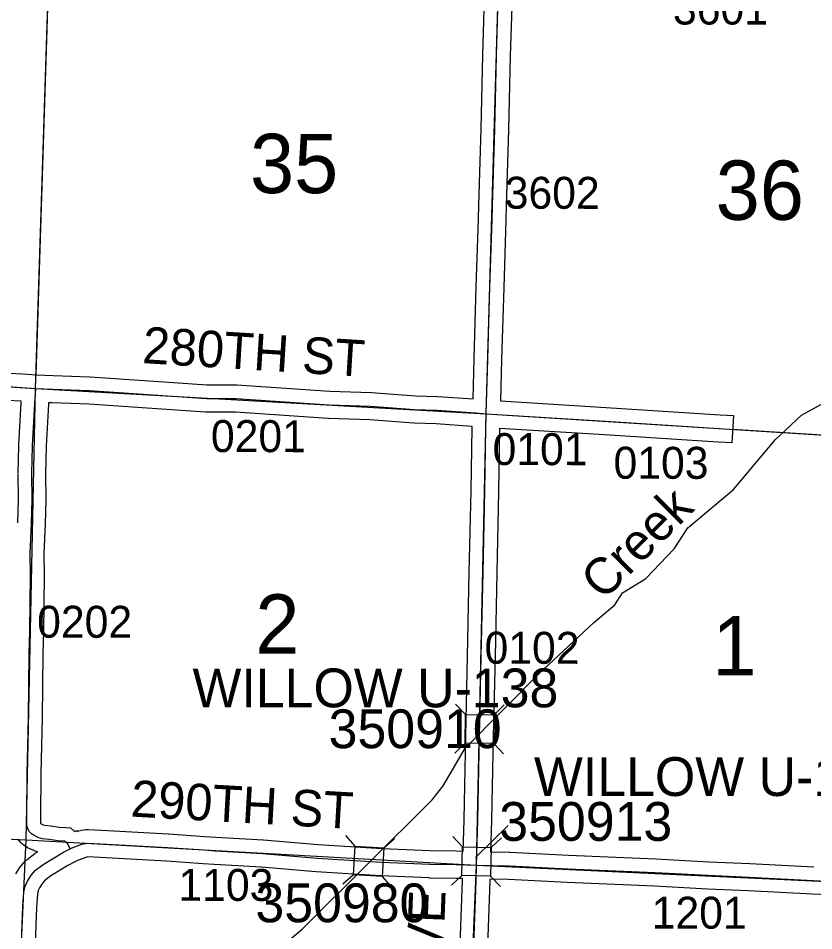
# Model space of a CAD drawing. Extents: x -157.2 to -99.3, y 12.2 to 46.2.
# Drawn here: x -131.046 to -129.302, y 21.423 to 23.422 of the extents above; entities that cross this region are included whole.
import ezdxf

# ---------------------------------------------------------------- set-up
doc = ezdxf.new("R2010")
doc.units = 0
for name, color, linetype in [('tdCoHydroRiver', 7, 'Continuous'), ('tdCoHydroTxtLg', 7, 'Continuous'), ('tdCoSecRdNmbr', 7, 'Continuous'), ('tdCoSecRdTxt', 7, 'Continuous'), ('tdCoSecRteBand', 7, 'Continuous'), ('tdCoSecRteCL', 7, 'Continuous'), ('tdCoSectLine', 7, 'Continuous'), ('tdCoSectLinePart', 7, 'Continuous'), ('tdCoSectNmbr', 7, 'Continuous'), ('tdCoStrucSec', 7, 'Continuous'), ('tdCoStrucSecCoName', 7, 'Continuous'), ('tdCoStrucSecFHWANum', 7, 'Continuous'), ('tdCoSurfEarth', 7, 'Continuous'), ('tdCoSurfGravel', 7, 'Continuous'), ('tdCoTwpBndry', 7, 'Continuous'), ('tdCoTwpBndryShd', 7, 'Continuous')]:
    doc.layers.add(name, color=color, linetype=linetype)

msp = doc.modelspace()

# ---------------------------------------------------------------- linework, layer by layer
at = {"layer": 'tdCoHydroRiver'}
msp.add_lwpolyline([(-130.5335, 21.3332), (-130.4234, 21.4262), (-130.1386, 21.7098), (-130.114, 21.7406), (-130.0658, 21.8229), (-129.9046, 21.9854), (-129.7845, 22.0971), (-129.7375, 22.1367), (-129.7209, 22.1631), (-129.6695, 22.1947), (-129.6076, 22.2592), (-129.5777, 22.3057), (-129.4774, 22.3895), (-129.3857, 22.4989), (-129.3288, 22.5524), (-129.2245, 22.6093)], dxfattribs=at)
at = {"layer": 'tdCoSecRteBand'}
for points in [[(-131.067, 22.6447), (-131.0354, 22.6427), (-131.0354, 22.6428), (-131.0058, 22.6409), (-130.9693, 22.6393), (-130.8887, 22.6364), (-130.8883, 22.6363), (-130.8878, 22.6363), (-130.7056, 22.624), (-130.7055, 22.624), (-130.7055, 22.624), (-130.632, 22.6189), (-130.5684, 22.6186), (-130.5675, 22.6186), (-130.5665, 22.6186), (-130.3628, 22.605), (-130.2723, 22.6018), (-130.2717, 22.6018), (-130.2712, 22.6018), (-130.175, 22.5949), (-130.1266, 22.593), (-130.1262, 22.5929), (-130.1258, 22.5929), (-130.0487, 22.5878), (-130.0464, 22.6761), (-130.0464, 22.6761), (-130.0464, 22.6762), (-130.0415, 22.8338), (-130.0415, 22.8338), (-130.0415, 22.8338), (-130.0368, 22.9818), (-130.0368, 22.9818), (-130.0368, 22.9818), (-130.0358, 23.0124), (-130.0321, 23.1315), (-130.0312, 23.1797), (-130.0312, 23.1798), (-130.0312, 23.1799), (-130.027, 23.3409), (-130.027, 23.341), (-130.027, 23.341), (-130.0225, 23.4923)], [(-129.9625, 23.4907), (-129.967, 23.3393), (-129.9712, 23.1784), (-129.9722, 23.1302), (-129.9722, 23.13), (-129.9722, 23.1298), (-129.9759, 23.0105), (-129.9759, 23.0105), (-129.9759, 23.0104), (-129.9769, 22.9799), (-129.9815, 22.8319), (-129.9865, 22.6744), (-129.9888, 22.5834), (-129.7684, 22.5696), (-129.5072, 22.5532), (-129.4773, 22.5513), (-129.481, 22.4915), (-129.511, 22.4933), (-129.7722, 22.5097), (-129.9904, 22.5234), (-129.9904, 22.5232), (-129.9929, 22.3855), (-129.9929, 22.3854), (-129.9929, 22.3854), (-129.9968, 22.2071), (-130.0005, 22.0227), (-130.0005, 22.0226), (-130.0005, 22.0226), (-130.0042, 21.8485), (-130.0042, 21.8485), (-130.0042, 21.8484), (-130.0077, 21.7023), (-130.0084, 21.6641), (-130.0084, 21.664), (-130.0084, 21.664), (-130.0101, 21.5958), (-129.9691, 21.5949), (-129.9686, 21.5949), (-129.9682, 21.5948), (-129.8394, 21.5882), (-129.6482, 21.5803), (-129.648, 21.5803), (-129.6478, 21.5803), (-129.5318, 21.5741), (-129.4416, 21.5699), (-129.4415, 21.5699), (-129.4415, 21.5699), (-129.3012, 21.5628)], [(-131.046, 22.4244), (-131.0447, 22.486), (-131.0447, 22.4866), (-131.0447, 22.4871), (-131.0395, 22.5801), (-131.0395, 22.5802), (-131.0395, 22.5804), (-131.0393, 22.5829), (-131.0707, 22.5848)], [(-130.07, 21.5972), (-130.0684, 21.6653), (-130.0677, 21.7035), (-130.0677, 21.7036), (-130.0677, 21.7036), (-130.0642, 21.8498), (-130.0605, 22.0239), (-130.0568, 22.2083), (-130.0568, 22.2084), (-130.0568, 22.2084), (-130.0529, 22.3866), (-130.0504, 22.5244), (-130.0504, 22.5245), (-130.0504, 22.5247), (-130.0504, 22.5261), (-130.0503, 22.5272), (-130.0514, 22.5272), (-130.0514, 22.5278), (-130.1294, 22.533), (-130.1779, 22.535), (-130.1783, 22.535), (-130.1788, 22.535), (-130.2749, 22.5419), (-130.3654, 22.5451), (-130.3658, 22.5451), (-130.3663, 22.5451), (-130.5696, 22.5586), (-130.6332, 22.5589), (-130.6342, 22.5589), (-130.6352, 22.5589), (-130.7096, 22.5641), (-130.8914, 22.5764), (-130.9716, 22.5794), (-130.9717, 22.5794), (-130.9717, 22.5794), (-130.9793, 22.5797), (-130.9794, 22.5791), (-130.9795, 22.5791), (-130.9796, 22.5766), (-130.9848, 22.4843), (-130.986, 22.4237), (-130.9852, 22.3674), (-130.9852, 22.3667), (-130.9853, 22.366), (-130.987, 22.3145), (-130.987, 22.3144), (-130.987, 22.3143), (-130.9897, 22.2486), (-130.9889, 22.202), (-130.9889, 22.2016), (-130.9889, 22.2012), (-130.9907, 22.0791), (-130.9907, 22.079), (-130.9907, 22.0789), (-130.9917, 22.0294), (-130.9936, 21.889), (-130.9936, 21.8888), (-130.9936, 21.8887), (-130.9963, 21.7671), (-130.9971, 21.6732), (-130.9971, 21.658), (-130.9952, 21.6569), (-130.991, 21.6549), (-130.9874, 21.654), (-130.9741, 21.6523), (-130.9558, 21.6499), (-130.9417, 21.6489), (-130.9315, 21.6482), (-130.9239, 21.6414), (-130.9225, 21.6402), (-130.9178, 21.6424), (-130.9168, 21.6403), (-130.9164, 21.6405), (-130.9132, 21.6417), (-130.9102, 21.6427), (-130.9072, 21.6432), (-130.8985, 21.6444), (-130.8957, 21.6448), (-130.8928, 21.6447), (-130.8632, 21.6432), (-130.8631, 21.6432), (-130.863, 21.6432), (-130.717, 21.635), (-130.7168, 21.635), (-130.7167, 21.635), (-130.6366, 21.6296), (-130.6123, 21.6281), (-130.5088, 21.622), (-130.5084, 21.6219), (-130.508, 21.6219), (-130.3885, 21.6118), (-130.248, 21.6032), (-130.1427, 21.5983), (-130.0858, 21.5976), (-130.0856, 21.5976), (-130.0855, 21.5976), (-130.07, 21.5972)], [(-131.0469, 22.3166), (-131.0452, 22.3674), (-131.046, 22.4234)], [(-131.051, 21.5476), (-131.0421, 21.5614), (-131.0409, 21.5633), (-131.0394, 21.565), (-131.0305, 21.5751), (-131.0285, 21.5773), (-131.0261, 21.5791), (-131.0096, 21.5917), (-131.0084, 21.5926), (-131.0071, 21.5934), (-131.0028, 21.596), (-131.0082, 21.5974), (-131.0109, 21.5981), (-131.0134, 21.5992), (-131.022, 21.6032), (-131.0239, 21.604), (-131.0256, 21.6051), (-131.033, 21.6098), (-131.0368, 21.6122), (-131.0397, 21.6155), (-131.0444, 21.6209), (-131.0463, 21.6232)], [(-130.0785, 21.353), (-130.0716, 21.5332), (-130.0715, 21.5373), (-130.0867, 21.5376), (-130.144, 21.5383), (-130.1445, 21.5383), (-130.145, 21.5384), (-130.251, 21.5433), (-130.2513, 21.5433), (-130.2515, 21.5433), (-130.3925, 21.552), (-130.3929, 21.552), (-130.3932, 21.552), (-130.5127, 21.5621), (-130.6159, 21.5682), (-130.6159, 21.5682), (-130.6159, 21.5682), (-130.6404, 21.5697), (-130.6405, 21.5697), (-130.6406, 21.5697), (-130.7205, 21.5751), (-130.8663, 21.5833), (-130.8929, 21.5846), (-130.8956, 21.5842), (-130.8958, 21.5841), (-130.9157, 21.5769), (-130.9185, 21.5755), (-130.9372, 21.5659), (-130.9745, 21.5431), (-130.9874, 21.5332), (-130.9928, 21.527), (-130.9992, 21.5171), (-131.002, 21.511), (-131.0036, 21.503), (-131.0061, 21.4738), (-131.011, 21.3377)], [(-129.2036, 21.4982), (-129.3041, 21.5029), (-129.3041, 21.5029), (-129.3042, 21.5029), (-129.4445, 21.51), (-129.5346, 21.5142), (-129.5347, 21.5142), (-129.5348, 21.5142), (-129.6508, 21.5204), (-129.842, 21.5283), (-129.8422, 21.5283), (-129.8423, 21.5283), (-129.9709, 21.5349), (-130.0115, 21.5359), (-130.0115, 21.5359), (-130.0115, 21.5358), (-130.0116, 21.5315), (-130.0116, 21.5313), (-130.0116, 21.5311), (-130.0185, 21.3506)]]:
    msp.add_lwpolyline(points, dxfattribs=at)
at = {"layer": 'tdCoSecRteCL'}
for points in [[(-130.0196, 22.5553), (-130.0165, 22.6753), (-130.0115, 22.8329), (-130.0068, 22.9808), (-130.0059, 23.0114), (-130.0022, 23.1308), (-130.0012, 23.1791), (-129.997, 23.3401), (-129.9925, 23.4916), (-129.9913, 23.5506)], [(-131.9956, 22.6724), (-131.9261, 22.6703), (-131.8195, 22.6611), (-131.8145, 22.6606), (-131.8093, 22.6602), (-131.7202, 22.6525), (-131.5759, 22.6488), (-131.497, 22.6429), (-131.3249, 22.6293), (-131.0689, 22.6148), (-131.0074, 22.6109)], [(-130.9319, 21.6024), (-130.9373, 21.613), (-130.9408, 21.6163), (-130.9438, 21.619), (-130.9588, 21.6201), (-130.978, 21.6225), (-130.993, 21.6245), (-131.0009, 21.6265), (-131.0096, 21.6304), (-131.017, 21.6351), (-131.0216, 21.6405), (-131.0258, 21.6479), (-131.0271, 21.6553), (-131.0271, 21.6733), (-131.0263, 21.7676), (-131.0236, 21.8894), (-131.0216, 22.0299), (-131.0207, 22.0795), (-131.0189, 22.2016), (-131.0197, 22.2489), (-131.017, 22.3155), (-131.0152, 22.3671), (-131.016, 22.4238), (-131.0147, 22.4854), (-131.0096, 22.5784), (-131.0074, 22.6109)], [(-131.0074, 22.6109), (-130.9705, 22.6093), (-130.8898, 22.6064), (-130.7076, 22.5941), (-130.6331, 22.5889), (-130.5685, 22.5886), (-130.3643, 22.5751), (-130.2733, 22.5719), (-130.1767, 22.565), (-130.1278, 22.563), (-130.0427, 22.5573), (-130.0196, 22.5553)], [(-130.0408, 21.5665), (-130.0384, 21.6647), (-130.0377, 21.7029), (-130.0342, 21.8492), (-130.0305, 22.0233), (-130.0268, 22.2077), (-130.0229, 22.386), (-130.0204, 22.5239), (-130.0196, 22.5553)], [(-130.0196, 22.5553), (-129.7703, 22.5397), (-129.5091, 22.5233)], [(-130.9319, 21.6024), (-130.9273, 21.6046), (-130.9061, 21.6123), (-130.9029, 21.6135), (-130.8943, 21.6147), (-130.8647, 21.6132), (-130.7187, 21.6051), (-130.6385, 21.5997), (-130.6141, 21.5982), (-130.5106, 21.592), (-130.3907, 21.5819), (-130.2497, 21.5733), (-130.1436, 21.5683), (-130.0862, 21.5676), (-130.0408, 21.5665)], [(-131.0487, 21.172), (-131.0457, 21.2492), (-131.0425, 21.3023), (-131.041, 21.3387), (-131.0361, 21.4756), (-131.0334, 21.5074), (-131.0307, 21.5203), (-131.0257, 21.5313), (-131.0168, 21.5452), (-131.008, 21.5553), (-130.9914, 21.5678), (-130.9468, 21.5952), (-130.9423, 21.5974), (-130.9319, 21.6024)], [(-130.0825, 20.5684), (-130.0806, 20.6068), (-130.0781, 20.6839), (-130.0705, 20.842), (-130.0668, 20.9535), (-130.0636, 21.0146), (-130.0562, 21.1868), (-130.0485, 21.3518), (-130.0416, 21.5323), (-130.0408, 21.5665)], [(-130.0408, 21.5665), (-129.9698, 21.5649), (-129.8408, 21.5582), (-129.6494, 21.5503), (-129.5333, 21.5442), (-129.443, 21.54), (-129.3027, 21.5328), (-129.2021, 21.5281), (-129.1108, 21.5232), (-129.053, 21.5204)]]:
    msp.add_lwpolyline(points, dxfattribs=at)
at = {"layer": 'tdCoSectLine'}
for points in [[(-131.0078, 22.6109), (-130.9756, 23.6123)], [(-130.02, 22.5553), (-129.9916, 23.5506)], [(-131.9959, 22.6724), (-131.9265, 22.6703), (-131.0078, 22.6109)], [(-131.0286, 21.622), (-131.0078, 22.6109)], [(-131.0078, 22.6109), (-130.02, 22.5553)], [(-130.0412, 21.5665), (-130.02, 22.5553)], [(-130.02, 22.5553), (-129.0347, 22.4935)], [(-132.0185, 21.6687), (-131.0286, 21.622)], [(-131.0741, 20.6295), (-131.0286, 21.622)], [(-131.0286, 21.622), (-130.0412, 21.5665)], [(-130.0828, 20.5684), (-130.0412, 21.5665)], [(-130.0412, 21.5665), (-129.0534, 21.5204)]]:
    msp.add_lwpolyline(points, dxfattribs=at)
at = {"layer": 'tdCoSectLinePart'}
for points in [[(-131.0068, 22.6409), (-130.9765, 23.5827)], [(-129.4795, 22.5214), (-129.0646, 22.4954)], [(-131.0308, 21.5751), (-131.0293, 21.6073)]]:
    msp.add_lwpolyline(points, dxfattribs=at)
at = {"layer": 'tdCoStrucSec'}
for p, q in [((-130.0651, 21.8965), (-130.087, 21.9189)), ((-130.0025, 21.8956), (-129.9801, 21.9174)), ((-130.066, 21.8339), (-130.0884, 21.812)), ((-130.0034, 21.833), (-129.9816, 21.8106)), ((-130.3069, 21.6081), (-130.3276, 21.6316)), ((-130.2444, 21.6043), (-130.221, 21.625)), ((-130.0715, 21.6065), (-130.0931, 21.6292)), ((-130.0089, 21.605), (-129.9863, 21.6266)), ((-130.3107, 21.5456), (-130.3342, 21.5249)), ((-130.2482, 21.5418), (-130.2275, 21.5184)), ((-130.073, 21.5439), (-130.0957, 21.5223)), ((-130.0104, 21.5424), (-129.9888, 21.5198))]:
    msp.add_line(p, q, dxfattribs=at)
for points in [[(-130.066, 21.8339), (-130.0651, 21.8965), (-130.0025, 21.8956), (-130.0034, 21.833)], [(-130.3069, 21.6081), (-130.2444, 21.6043), (-130.2482, 21.5418), (-130.3107, 21.5456)], [(-130.073, 21.5439), (-130.0715, 21.6065), (-130.0089, 21.605), (-130.0104, 21.5424)]]:
    msp.add_lwpolyline(points, close=True, dxfattribs=at)
at = {"layer": 'tdCoStrucSecFHWANum'}
msp.add_line((-129.9713, 21.6534), (-130.0432, 21.5836), dxfattribs=at)
at = {"layer": 'tdCoSurfEarth'}
msp.add_line((-129.7703, 22.5397), (-129.5091, 22.5233), dxfattribs=at)
at = {"layer": 'tdCoSurfGravel'}
for points in [[(-130.0485, 21.3518), (-130.0416, 21.5323), (-130.0408, 21.5665), (-130.0384, 21.6647), (-130.0377, 21.7029), (-130.0342, 21.8492), (-130.0305, 22.0233), (-130.0268, 22.2077), (-130.0229, 22.386), (-130.0204, 22.5239), (-130.0196, 22.5553), (-130.0165, 22.6753), (-130.0115, 22.8329), (-130.0068, 22.9808), (-130.0059, 23.0114), (-130.0022, 23.1308), (-130.0012, 23.1791), (-129.997, 23.3401), (-129.9925, 23.4916)], [(-131.0689, 22.6148), (-131.0074, 22.6109), (-130.9705, 22.6093), (-130.8898, 22.6064), (-130.7076, 22.5941), (-130.6331, 22.5889), (-130.5685, 22.5886), (-130.3643, 22.5751), (-130.2733, 22.5719), (-130.1767, 22.565), (-130.1278, 22.563), (-130.0427, 22.5573), (-130.0196, 22.5553), (-129.7703, 22.5397)], [(-131.041, 21.3387), (-131.0361, 21.4756), (-131.0334, 21.5074), (-131.0307, 21.5203), (-131.0257, 21.5313), (-131.0168, 21.5452), (-131.008, 21.5553), (-130.9914, 21.5678), (-130.9468, 21.5952), (-130.9423, 21.5974), (-130.9319, 21.6024), (-130.9373, 21.613), (-130.9408, 21.6163), (-130.9438, 21.619), (-130.9588, 21.6201), (-130.978, 21.6225), (-130.993, 21.6245), (-131.0009, 21.6265), (-131.0096, 21.6304), (-131.017, 21.6351), (-131.0216, 21.6405), (-131.0258, 21.6479), (-131.0271, 21.6553), (-131.0271, 21.6733), (-131.0263, 21.7676), (-131.0236, 21.8894), (-131.0216, 22.0299), (-131.0207, 22.0795), (-131.0189, 22.2016), (-131.0197, 22.2489), (-131.017, 22.3155), (-131.0152, 22.3671), (-131.016, 22.4238), (-131.0147, 22.4854), (-131.0096, 22.5784), (-131.0074, 22.6109)], [(-130.9319, 21.6024), (-130.9273, 21.6046), (-130.9061, 21.6123), (-130.9029, 21.6135), (-130.8943, 21.6147), (-130.8647, 21.6132), (-130.7187, 21.6051), (-130.6385, 21.5997), (-130.6141, 21.5982), (-130.5106, 21.592), (-130.3907, 21.5819), (-130.2497, 21.5733), (-130.1436, 21.5683), (-130.0862, 21.5676), (-130.0408, 21.5665)], [(-130.0408, 21.5665), (-129.9698, 21.5649), (-129.8408, 21.5582), (-129.6494, 21.5503), (-129.5333, 21.5442), (-129.443, 21.54), (-129.3027, 21.5328), (-129.2021, 21.5281), (-129.1108, 21.5232), (-129.053, 21.5204)]]:
    msp.add_lwpolyline(points, dxfattribs=at)
at = {"layer": 'tdCoTwpBndry'}
msp.add_line((-129.4795, 22.5214), (-129.0646, 22.4954), dxfattribs=at)
at = {"layer": 'tdCoTwpBndryShd'}
msp.add_lwpolyline([(-134.9318, 22.8156), (-134.4557, 22.7924), (-134.4358, 22.7912), (-133.9924, 22.771), (-132.9878, 22.7194), (-131.9959, 22.6724), (-131.9265, 22.6703), (-131.0078, 22.6109), (-130.02, 22.5553), (-129.0347, 22.4935), (-128.0519, 22.4684), (-127.0504, 22.4319), (-126.0513, 22.4068), (-125.5494, 22.3984), (-125.0483, 22.3984), (-124.554, 22.3852)], dxfattribs=at)

# ---------------------------------------------------------------- texts
at = {"layer": 'tdCoHydroTxtLg'}
msp.add_text('Creek', height=0.08, rotation=44.8739, dxfattribs=at).set_placement((-129.7632, 22.1441))
at = {"layer": 'tdCoSecRdNmbr'}
for s, rotation, p in [('3601', 359.9017, (-129.6103, 23.4083)), ('3602', 359.9014, (-129.9793, 23.0047)), ('0201', 359.901, (-130.6234, 22.4716)), ('0101', 359.9016, (-130.0059, 22.4431)), ('0103', 359.9016, (-129.7407, 22.4132)), ('0202', 359.9007, (-131.0044, 22.0649)), ('0102', 359.9015, (-130.0235, 22.0079)), ('1103', 359.901, (-130.6947, 21.4884)), ('1201', 359.9018, (-129.657, 21.4275))]:
    msp.add_text(s, height=0.07, rotation=rotation, dxfattribs=at).set_placement(p)
at = {"layer": 'tdCoSecRdTxt'}
for s, rotation, p in [('280TH ST', 356.4403, (-130.7751, 22.6666)), ('290TH ST', 356.7734, (-130.8004, 21.6731)), ('HANCOCK AVE', 87.7681, (-130.139, 20.7316))]:
    msp.add_text(s, height=0.08, rotation=rotation, dxfattribs=at).set_placement(p)
at = {"layer": 'tdCoSectNmbr'}
for s, rotation, p in [('35', 359.901, (-130.5377, 23.0389)), ('36', 359.9017, (-129.5167, 22.9804)), ('2', 359.901, (-130.526, 22.0299)), ('1', 359.9018, (-129.5238, 21.9825))]:
    msp.add_text(s, height=0.13, rotation=rotation, dxfattribs=at).set_placement(p)
at = {"layer": 'tdCoStrucSecCoName'}
for s, p in [('WILLOW U-138', (-130.6638, 21.9123)), ('WILLOW U-137', (-129.9152, 21.718))]:
    msp.add_text(s, height=0.085, dxfattribs=at).set_placement(p)
at = {"layer": 'tdCoStrucSecFHWANum'}
for s, p in [('350910', (-130.3653, 21.8228)), ('350913', (-129.9912, 21.6198)), ('350980', (-130.5258, 21.4414))]:
    msp.add_text(s, height=0.085, dxfattribs=at).set_placement(p)

doc.saveas('drawing.dxf')
